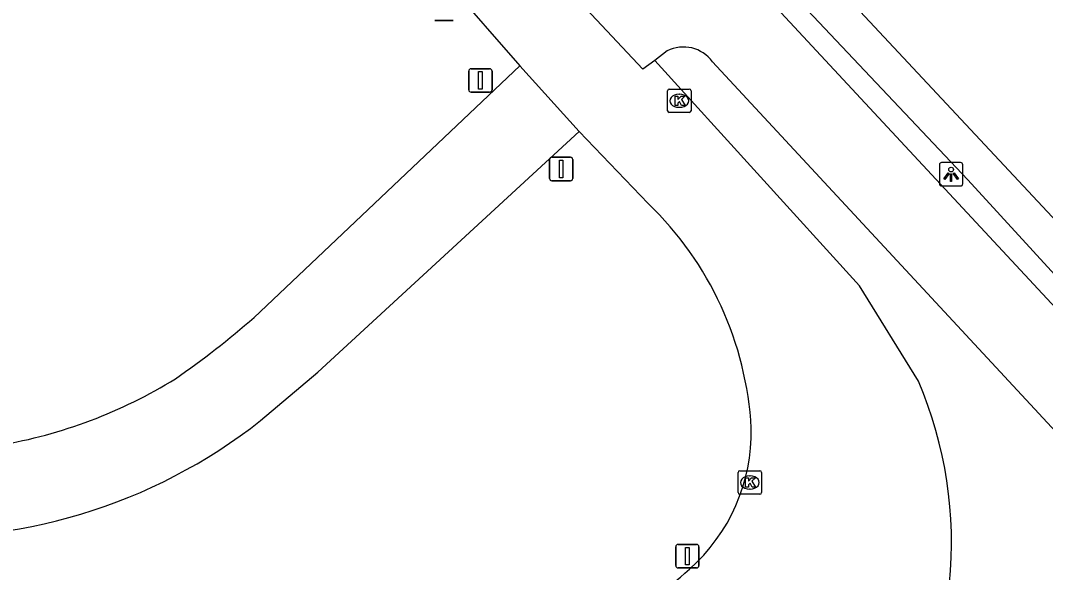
# Model space of a CAD drawing. Extents: x 155018 to 156648, y 383980 to 385733.
# Drawn here: x 156140.44 to 156184.1, y 385098.56 to 385122.09 of the extents above; entities that cross this region are included whole.
import ezdxf

# ---------------------------------------------------------------- set-up
doc = ezdxf.new("R2010")
doc.units = 0
for name, color, linetype in [('IMGEO_Berm_groen', 7, 'Continuous'), ('IMGEO_Fietspad_gesloten', 7, 'Continuous'), ('IMGEO_Gemengd_bos', 7, 'Continuous'), ('IMGEO_Kolk', 7, 'Continuous'), ('IMGEO_Lichtpunt', 7, 'Continuous'), ('IMGEO_Rijbaan_lokaal_gesloten', 7, 'Continuous'), ('IMGEO_Verkeersbordpaal', 7, 'Continuous')]:
    doc.layers.add(name, color=color, linetype=linetype)

msp = doc.modelspace()

# ---------------------------------------------------------------- linework, layer by layer
at = {"layer": 'IMGEO_Berm_groen'}
msp.add_lwpolyline([(156228.412, 385067.798), (156216.238, 385077.427), (156211.015, 385082.232), (156202.048, 385092.615), (156191.162, 385104.521), (156186.357, 385109.215), (156180.797, 385115.3), (156171.525, 385125.126), (156162.288, 385134.693), (156150.151, 385147.922), (156148.772, 385149.451), (156142.859, 385156.004), (156135.692, 385163.651), (156127.596, 385171.103), (156120.386, 385177.115), (156114.423, 385181.538), (156107.892, 385185.684), (156102.546, 385188.598), (156077.76, 385201.237)], dxfattribs=at)
at = {"layer": 'IMGEO_Fietspad_gesloten'}
for points in [[(156144.938, 385152.433), (156147.907, 385149.238), (156211.729, 385080.579), (156213.902, 385078.348), (156222.233, 385070.528), (156237.67, 385056.036), (156239.374, 385054.363), (156243.33, 385050.237), (156266.206, 385024.761), (156272.982, 385017.458)], [(156167.982, 385120.79), (156167.456, 385120.382)], [(156277.432, 385007.753), (156270.398, 385015.176), (156263.484, 385022.606), (156240.646, 385047.968), (156236.745, 385051.98), (156235.177, 385053.577), (156230.499, 385058.087), (156226.363, 385061.644), (156210.741, 385076.44), (156208.691, 385078.525), (156169.92, 385120.325)], [(156161.703, 385120.157), (156150.391, 385109.431)], [(156150.666, 385105.042), (156153.1, 385107.095), (156164.239, 385117.358)]]:
    msp.add_lwpolyline(points, dxfattribs=at)
for centre, radius, start, end in [((156168.679, 385119.423), 1.534, 36.0006, 117.0146), ((156124.093, 385139.683), 40.084, 304.9253, 310.9998), ((156136.016, 385124.699), 21.007, 279.6525, 301.6603), ((156136.367, 385123.139), 23.064, 265.1942, 308.3124)]:
    msp.add_arc(centre, radius, start, end, dxfattribs=at)
at = {"layer": 'IMGEO_Gemengd_bos'}
msp.add_lwpolyline([(156151.166, 385150.039), (156159.042, 385140.632), (156168.225, 385131.022), (156187.034, 385110.873), (156200.676, 385097.806), (156212.497, 385084.086), (156214.569, 385081.8), (156225.517, 385073.666), (156244.423, 385057.127), (156250.372, 385050.415), (156270.03, 385029.427), (156291.814, 385007.136), (156292.416, 385003.083)], dxfattribs=at)
at = {"layer": 'IMGEO_Kolk'}
for p, q in [((156168, 385118.24), (156168, 385119.092)), ((156168.075, 385119.166), (156168.927, 385119.166)), ((156168.488, 385118.946), (156168.513, 385118.946)), ((156169.001, 385119.092), (156169.001, 385118.24)), ((156168.927, 385118.166), (156168.075, 385118.166)), ((156168.511, 385118.386), (156168.486, 385118.386)), ((156171.005, 385101.975), (156171.005, 385102.827)), ((156171.08, 385102.901), (156171.932, 385102.901)), ((156172.006, 385102.827), (156172.006, 385101.975)), ((156171.493, 385102.681), (156171.518, 385102.681)), ((156171.932, 385101.901), (156171.08, 385101.901)), ((156171.516, 385102.121), (156171.491, 385102.121))]:
    msp.add_line(p, q, dxfattribs=at)
for points in [[(156168, 385118.24), (156168, 385119.092)], [(156168.075, 385119.166), (156168.927, 385119.166)], [(156169.001, 385119.092), (156169.001, 385118.24)], [(156168.321, 385118.866), (156168.444, 385118.866), (156168.444, 385118.715), (156168.574, 385118.866), (156168.738, 385118.866), (156168.592, 385118.715), (156168.745, 385118.466), (156168.593, 385118.466), (156168.508, 385118.63), (156168.444, 385118.563), (156168.444, 385118.466), (156168.321, 385118.466), (156168.321, 385118.866)], [(156168.927, 385118.166), (156168.075, 385118.166)], [(156171.005, 385101.975), (156171.005, 385102.827)], [(156171.08, 385102.901), (156171.932, 385102.901)], [(156172.006, 385102.827), (156172.006, 385101.975)], [(156171.326, 385102.601), (156171.449, 385102.601), (156171.449, 385102.45), (156171.579, 385102.601), (156171.743, 385102.601), (156171.597, 385102.45), (156171.75, 385102.201), (156171.598, 385102.201), (156171.513, 385102.365), (156171.449, 385102.298), (156171.449, 385102.201), (156171.326, 385102.201), (156171.326, 385102.601)], [(156171.932, 385101.901), (156171.08, 385101.901)]]:
    msp.add_lwpolyline(points, dxfattribs=at)
for centre, start, end in [((156168.077, 385119.09), 91.552, 178.448), ((156168.077, 385119.09), 91.552, 178.448), ((156168.925, 385119.09), 1.552, 88.448), ((156168.925, 385119.09), 1.552, 88.448), ((156168.077, 385118.242), 181.552, 268.448), ((156168.077, 385118.242), 181.552, 268.448), ((156168.925, 385118.242), 271.552, 358.448), ((156168.925, 385118.242), 271.552, 358.448), ((156171.082, 385102.825), 91.552, 178.448), ((156171.082, 385102.825), 91.552, 178.448), ((156171.93, 385102.825), 1.552, 88.448), ((156171.93, 385102.825), 1.552, 88.448), ((156171.082, 385101.977), 181.552, 268.448), ((156171.082, 385101.977), 181.552, 268.448), ((156171.93, 385101.977), 271.552, 358.448), ((156171.93, 385101.977), 271.552, 358.448)]:
    msp.add_arc(centre, 0.0765, start, end, dxfattribs=at)
for centre, major_axis, ratio, start_param, end_param in [((156168.487, 385118.666), (-0.387, 0.002), 0.722429, 4.712389, 7.853982), ((156168.512, 385118.666), (-0.39, 0.002), 0.717154, 1.570796, 4.712389), ((156171.492, 385102.401), (-0.387, 0.002), 0.722429, 4.712389, 7.853982), ((156171.517, 385102.401), (-0.39, 0.002), 0.717154, 1.570796, 4.712389)]:
    msp.add_ellipse(centre, major_axis=major_axis, ratio=ratio, start_param=start_param, end_param=end_param, dxfattribs=at)
at = {"layer": 'IMGEO_Lichtpunt'}
for p, q in [((156179.579, 385115.936), (156179.579, 385115.129)), ((156179.579, 385115.936), (156179.579, 385115.129)), ((156180.481, 385116.031), (156179.673, 385116.031)), ((156180.481, 385116.031), (156179.673, 385116.031)), ((156180.575, 385115.129), (156180.575, 385115.936)), ((156180.575, 385115.129), (156180.575, 385115.936)), ((156179.673, 385115.035), (156180.481, 385115.035)), ((156179.673, 385115.035), (156180.481, 385115.035))]:
    msp.add_line(p, q, dxfattribs=at)
for points in [[(156179.953, 385115.6), (156179.992, 385115.572), (156179.804, 385115.31), (156179.766, 385115.337), (156179.953, 385115.6)], [(156180.055, 385115.552), (156180.102, 385115.552), (156180.102, 385115.23), (156180.055, 385115.23), (156180.055, 385115.552)], [(156180.165, 385115.572), (156180.203, 385115.599), (156180.39, 385115.337), (156180.351, 385115.309), (156180.165, 385115.572)]]:
    msp.add_lwpolyline(points, dxfattribs=at)
msp.add_circle((156180.078, 385115.734), 0.0994, dxfattribs=at)
for centre, start, end in [((156179.673, 385115.936), 90, 180), ((156179.673, 385115.936), 90, 180), ((156180.481, 385115.936), 0, 90), ((156180.481, 385115.936), 0, 90), ((156179.673, 385115.129), 180, 270), ((156179.673, 385115.129), 180, 270), ((156180.481, 385115.129), 270, 0), ((156180.481, 385115.129), 270, 360)]:
    msp.add_arc(centre, 0.0946, start, end, dxfattribs=at)
at = {"layer": 'IMGEO_Rijbaan_lokaal_gesloten'}
for points in [[(156133.458, 385150.753), (156158.657, 385123.66), (156161.703, 385120.157)], [(156167.456, 385120.382), (156166.95, 385120.012), (156164.534, 385122.582), (156164.917, 385122.951)], [(156178.686, 385106.716), (156176.177, 385110.78), (156167.456, 385120.382)], [(156161.703, 385120.157), (156164.239, 385117.358)], [(156164.239, 385117.358), (156167.171, 385114.285)]]:
    msp.add_lwpolyline(points, dxfattribs=at)
for centre, radius, start, end in [((156157.247, 385103.933), 14.341, 3.1467, 46.2097), ((156162.592, 385099.834), 17.503, 325.5674, 23.1527), ((156163.796, 385104.547), 7.772, 311.3346, 1.2776), ((156160.732, 385107.429), 11.967, 274.5929, 313.2351)]:
    msp.add_arc(centre, radius, start, end, dxfattribs=at)
at = {"layer": 'IMGEO_Verkeersbordpaal'}
for p, q in [((156158.873, 385122.086), (156158.083, 385122.086)), ((156158.083, 385122.086), (156158.873, 385122.086)), ((156159.534, 385119.132), (156159.534, 385119.932)), ((156159.534, 385119.932), (156159.534, 385119.132)), ((156159.634, 385120.032), (156160.424, 385120.032)), ((156160.424, 385120.032), (156159.634, 385120.032)), ((156160.524, 385119.932), (156160.524, 385119.132)), ((156160.524, 385119.132), (156160.524, 385119.932)), ((156160.424, 385119.032), (156159.634, 385119.032)), ((156159.634, 385119.032), (156160.424, 385119.032)), ((156162.974, 385115.358), (156162.974, 385116.158)), ((156162.974, 385116.158), (156162.974, 385115.358)), ((156163.074, 385116.258), (156163.864, 385116.258)), ((156163.864, 385116.258), (156163.074, 385116.258)), ((156163.964, 385116.158), (156163.964, 385115.358)), ((156163.964, 385115.358), (156163.964, 385116.158)), ((156163.864, 385115.258), (156163.074, 385115.258)), ((156163.074, 385115.258), (156163.864, 385115.258)), ((156168.447, 385099.761), (156169.237, 385099.761)), ((156169.237, 385099.761), (156168.447, 385099.761)), ((156168.347, 385098.861), (156168.347, 385099.661)), ((156168.347, 385099.661), (156168.347, 385098.861)), ((156169.337, 385099.661), (156169.337, 385098.861)), ((156169.337, 385098.861), (156169.337, 385099.661)), ((156169.237, 385098.761), (156168.447, 385098.761)), ((156168.447, 385098.761), (156169.237, 385098.761))]:
    msp.add_line(p, q, dxfattribs=at)
for points in [[(156159.954, 385119.907), (156160.104, 385119.907), (156160.104, 385119.157), (156159.954, 385119.157), (156159.954, 385119.907)], [(156163.394, 385116.133), (156163.544, 385116.133), (156163.544, 385115.383), (156163.394, 385115.383), (156163.394, 385116.133)], [(156168.767, 385099.636), (156168.917, 385099.636), (156168.917, 385098.886), (156168.767, 385098.886), (156168.767, 385099.636)]]:
    msp.add_lwpolyline(points, dxfattribs=at)
for centre, start, end in [((156159.634, 385119.932), 90, 180), ((156159.634, 385119.932), 90, 180), ((156160.424, 385119.932), 0, 90), ((156160.424, 385119.932), 360, 90), ((156159.634, 385119.132), 180, 270), ((156159.634, 385119.132), 180, 270), ((156160.424, 385119.132), 270, 0), ((156160.424, 385119.132), 270, 0), ((156163.074, 385116.158), 90, 180), ((156163.074, 385116.158), 90, 180), ((156163.864, 385116.158), 0, 90), ((156163.864, 385116.158), 360, 90), ((156163.074, 385115.358), 180, 270), ((156163.074, 385115.358), 180, 270), ((156163.864, 385115.358), 270, 0), ((156163.864, 385115.358), 270, 0), ((156168.447, 385099.661), 90, 180), ((156168.447, 385099.661), 90, 180), ((156169.237, 385099.661), 0, 90), ((156169.237, 385099.661), 360, 90), ((156168.447, 385098.861), 180, 270), ((156168.447, 385098.861), 180, 270), ((156169.237, 385098.861), 270, 0), ((156169.237, 385098.861), 270, 0)]:
    msp.add_arc(centre, 0.1, start, end, dxfattribs=at)

doc.saveas('drawing.dxf')
